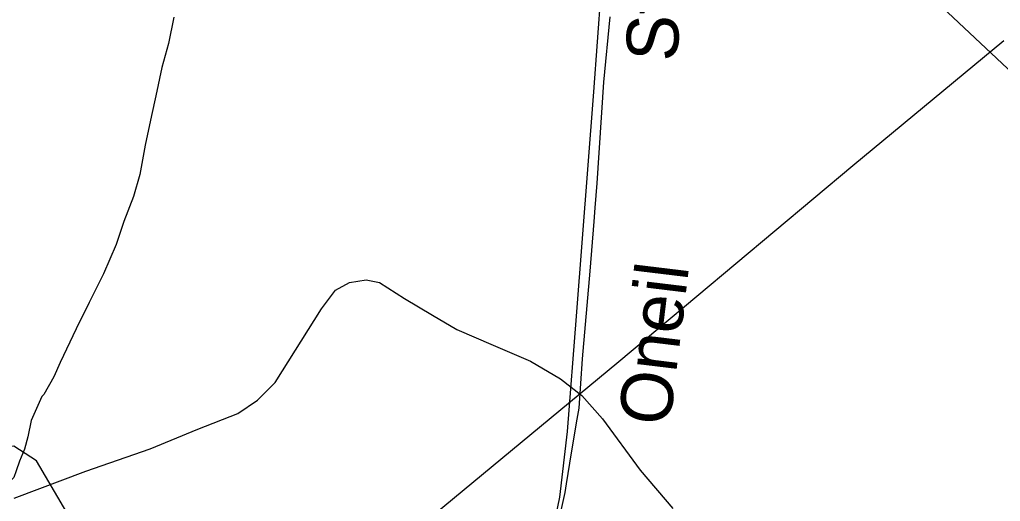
# Model space of a CAD drawing. Extents: x 2169602 to 2449496, y 721995 to 810662.
# Drawn here: x 2408049 to 2409846, y 762041 to 762924 of the extents above; entities that cross this region are included whole.
import ezdxf

# ---------------------------------------------------------------- set-up
doc = ezdxf.new("R2010")
doc.units = 0
doc.layers.add('Default', color=7, linetype='Continuous')

msp = doc.modelspace()

# ---------------------------------------------------------------- linework, layer by layer
at = {"layer": 'Default'}
for points in [[(2414014.7, 758895), (2412874.9, 759940.3), (2410227.4, 762488.5), (2408794.3, 763834), (2408699.9, 763929.3), (2408099, 764461.7), (2407680.9, 764869.3), (2405090.1, 767305.6), (2402589.6, 769680.7), (2398089.9, 773972.5)], [(2409113.8, 762975), (2409100.5, 762791.2), (2409068.9, 762380.4), (2409052.2, 762169.1), (2409038.1, 762048.6), (2409024.8, 761983.7), (2408978.2, 761795.7), (2408878.4, 761409), (2408857.6, 761324.2), (2408822.7, 761184.5), (2408801.9, 761110.5), (2408776.1, 761042.3), (2408702.9, 760930), (2408667.2, 760885.1), (2408619.8, 760832.7), (2408582.3, 760798.6), (2408509.1, 760748.7), (2408415.2, 760700.4), (2408384.4, 760687.1), (2408343.7, 760673), (2408260.5, 760652), (2408149.6, 760639.7), (2408063.6, 760644.7), (2407996, 760652.2)], [(2408331.5, 762928), (2408321.9, 762879.9), (2408309.8, 762835.9), (2408298.5, 762783.7), (2408290.5, 762748), (2408278.8, 762693.8), (2408269, 762639.7), (2408257.7, 762599.6), (2408239.8, 762553.6), (2408225.9, 762511.5), (2408202.5, 762457.5), (2408176.5, 762405.4), (2408152.7, 762357.1), (2408123.2, 762295.1), (2408111.7, 762268.8), (2408093.4, 762236.7), (2408089.5, 762232.8), (2408069.9, 762188.7), (2408063.9, 762158.8), (2408058.2, 762136.6), (2408048.5, 762114.5), (2408042.6, 762096.7), (2408038.5, 762084.8), (2408034.4, 762080.5)], [(2409951.2, 761338.6), (2409673.2, 761426.6), (2409455.7, 761494.2), (2409447.7, 761317), (2409439.7, 761163.9), (2409344.5, 761218.6), (2409193.2, 761305.8), (2409063.2, 761381.8), (2408972.5, 761435), (2408906.7, 761426.6), (2408916.5, 761461.7), (2409048.7, 762057.1), (2409051.2, 762072.7), (2409060, 762129.6), (2409070.5, 762191.6), (2409074, 762211.4), (2409080.5, 762301.8), (2409094.2, 762462.8), (2409101.5, 762553.7), (2409103.5, 762578.7), (2409107.2, 762623.9), (2409119.7, 762809.2), (2409131.2, 762928.7)], [(2409951.2, 761338.6), (2409673.2, 761426.6), (2409455.7, 761494.2), (2409447.7, 761317), (2409439.7, 761163.9), (2409344.5, 761218.6), (2409193.2, 761305.8), (2409063.2, 761381.8), (2408972.5, 761435), (2408906.7, 761426.6), (2408916.5, 761461.7), (2409048.7, 762057.1), (2409051.2, 762072.7), (2409060, 762129.6), (2409070.5, 762191.6), (2409074, 762211.4), (2409080.5, 762301.8), (2409094.2, 762462.8), (2409101.5, 762553.7), (2409103.5, 762578.7), (2409107.2, 762623.9), (2409119.7, 762809.2), (2409131.2, 762928.7)], [(2409852.4, 762884.9), (2409575.9, 762655.8), (2409146.7, 762296.6), (2408611.7, 761853.4), (2408477.4, 761738.4), (2408469.7, 761731.7), (2408541.7, 761630.5), (2409176.2, 760565.8), (2409182.9, 760574.2), (2409183.9, 760575.9)], [(2409852.4, 762884.9), (2409575.9, 762655.8), (2409146.7, 762296.6), (2408611.7, 761853.4), (2408477.4, 761738.4), (2408469.7, 761731.7), (2408541.7, 761630.5), (2409176.2, 760565.8), (2409182.9, 760574.2), (2409183.9, 760575.9)], [(2410018.2, 759670.8), (2409809.2, 759826), (2409458.2, 759990.6), (2409324.3, 760131.1), (2409146.3, 760574.3), (2408989.8, 760860.1), (2408952.4, 760898.4), (2408928.3, 760940.8), (2408911.7, 760988.2), (2408882.6, 761022.3), (2408826, 761056.4), (2408766.1, 761127.1), (2408746.2, 761152), (2408650.3, 761388.1), (2408366.3, 761626.8), (2408080.2, 762114.8), (2408038.2, 762141.9), (2407622.4, 762088.1), (2407505.3, 762156.1), (2407412.4, 762279.3), (2407136.4, 762527.7), (2407028.3, 762526.6)], [(2408039.3, 762046.4), (2408170.2, 762096), (2408288.2, 762137.1), (2408375.5, 762173), (2408449, 762202.1), (2408484.9, 762226), (2408517.4, 762258.5), (2408602.1, 762393.7), (2408627.8, 762427.9), (2408653.4, 762441.6), (2408684.2, 762446.7), (2408708.2, 762441.6), (2408754.3, 762412.5), (2408805.6, 762381.7), (2408850.1, 762356), (2408916.8, 762327), (2408985.2, 762297.9), (2409040, 762265.4), (2409079.3, 762234.6), (2409117, 762191.8), (2409186.2, 762097.8), (2409246.1, 762027.6)]]:
    msp.add_lwpolyline(points, dxfattribs=at)

# ---------------------------------------------------------------- texts
for s, rotation, p in [('St.', 87.9022, (2409254.8, 762846)), ('Oneil', 83.0837, (2409240, 762176.8))]:
    msp.add_text(s, height=95, rotation=rotation, dxfattribs=at).set_placement(p)

doc.saveas('drawing.dxf')
